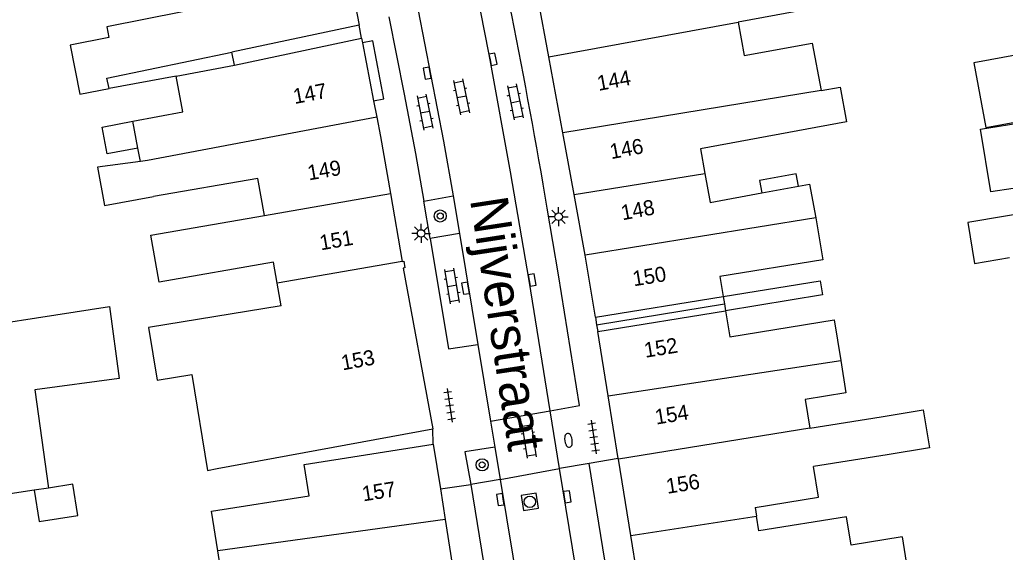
# Model space of a CAD drawing. Extents: x 132998 to 136004, y 396998 to 398512.
# Drawn here: x 134339.3 to 134404.5, y 397188.9 to 397224 of the extents above; entities that cross this region are included whole.
import ezdxf

# ---------------------------------------------------------------- set-up
doc = ezdxf.new("R2010")
doc.units = 0
for name, color, linetype in [('gg-afsc-erfafscheiding', 7, 'Continuous'), ('gg-afsc-hekwerk', 7, 'Continuous'), ('gg-anno-huisnummerreeks BGT', 7, 'Continuous'), ('gg-anno-openbare ruimte label', 7, 'Continuous'), ('gg-bbg-bijgebouw', 7, 'Continuous'), ('gg-bbg-gedigitaliseerde bebouwing', 7, 'Continuous'), ('gg-bbg-gedigitaliseerde bebouwing onder overbouw', 7, 'Continuous'), ('gg-bbg-gedigitaliseerde bijgebouw', 7, 'Continuous'), ('gg-bbg-gedigitaliseerde overbouw', 7, 'Continuous'), ('gg-bbg-hoofdgebouw', 7, 'Continuous'), ('gg-bbg-luifel en loopbrug', 7, 'Continuous'), ('gg-bbg-pand overbouw', 7, 'Continuous'), ('gg-bbg-tussenscheiding', 7, 'Continuous'), ('gg-bbg-tussenscheiding niveau 01', 7, 'Continuous'), ('gg-knt-verharding', 7, 'Continuous'), ('gg-knt-verharding nz', 7, 'Continuous'), ('gt-bbg-plantopografie pand', 7, 'Continuous'), ('gt-grn-weggrens', 7, 'Continuous'), ('gt-symb-boom', 7, 'Continuous'), ('gt-symb-brandkraan', 7, 'Continuous'), ('gt-symb-klinker verharding', 7, 'Continuous'), ('gt-symb-kolk', 7, 'Continuous'), ('gt-symb-lichtmast', 7, 'Continuous'), ('gt-symb-rioolschacht', 7, 'Continuous'), ('gt-symb-tegel verharding', 7, 'Continuous')]:
    doc.layers.add(name, color=color, linetype=linetype)

# ---------------------------------------------------------------- blocks, each defined once
blk = doc.blocks.new('gt0-KL1')
at = {"layer": 'gt-symb-klinker verharding'}
for p, q in [((-1.15, 0.3), (1.15, 0.3)), ((-1, -0.3), (-1, 0.3)), ((-0.5, 0.3), (-0.5, 0.45)), ((0, -0.3), (0, 0.3)), ((0.5, 0.3), (0.5, 0.45)), ((1, -0.3), (1, 0.3)), ((-1.15, -0.3), (1.15, -0.3)), ((-0.5, -0.45), (-0.5, -0.3)), ((0.5, -0.45), (0.5, -0.3))]:
    blk.add_line(p, q, dxfattribs=at)
blk = doc.blocks.new('gt0-RS')
at = {"layer": 'gt-symb-rioolschacht'}
blk.add_lwpolyline([(-0.5, -0.5), (0.5, -0.5), (0.5, 0.5), (-0.5, 0.5)], close=True, dxfattribs=at)
blk.add_circle((0, 0), 0.375, dxfattribs=at)
blk = doc.blocks.new('gt0-KOLK')
at = {"layer": 'gt-symb-kolk'}
blk.add_lwpolyline([(0, 0), (0.375, 0), (0.375, 0.4), (-0.375, 0.4), (-0.375, 0), (0, 0)], dxfattribs=at)
blk = doc.blocks.new('gt0-BOOM')
at = {"layer": 'gt-symb-boom'}
for radius in [0.4, 0.2]:
    blk.add_circle((0, 0), radius, dxfattribs=at)
blk = doc.blocks.new('gt0-BR')
at = {"layer": 'gt-symb-brandkraan'}
for centre, radius, start, end in [((-0.244, 0), 0.206, 107.56694, 252.43307), ((0.599, -2.664), 3, 106.89205, 107.56694), ((0, -0.691), 0.938, 73.10799, 106.89205), ((-0.599, -2.664), 3, 72.43309, 73.10799), ((0.244, 0), 0.206, 287.56695, 72.43309), ((0.599, 2.664), 3, 252.43307, 253.10797), ((0, 0.691), 0.938, 253.10797, 286.89206), ((-0.599, 2.664), 3, 286.89206, 287.56695)]:
    blk.add_arc(centre, radius, start, end, dxfattribs=at)
blk = doc.blocks.new('gt0-TEG1')
at = {"layer": 'gt-symb-tegel verharding'}
for p, q in [((-1.125, 0), (1.125, 0)), ((-0.9, -0.25), (-0.9, 0.25)), ((-0.45, -0.25), (-0.45, 0.25)), ((0, -0.25), (0, 0.25)), ((0.45, -0.25), (0.45, 0.25)), ((0.9, -0.25), (0.9, 0.25))]:
    blk.add_line(p, q, dxfattribs=at)
blk = doc.blocks.new('gt0-LMAST')
at = {"layer": 'gt-symb-lichtmast'}
for p, q in [((-0.182, 0.173), (-0.447, 0.438)), ((-0.005, 0.246), (-0.005, 0.621)), ((0.172, 0.173), (0.437, 0.438)), ((-0.255, -0.004), (-0.63, -0.004)), ((-0.182, -0.181), (-0.447, -0.446)), ((-0.005, -0.254), (-0.005, -0.629)), ((0.437, -0.446), (0.172, -0.181)), ((0.245, -0.004), (0.62, -0.004))]:
    blk.add_line(p, q, dxfattribs=at)
blk.add_circle((-0.005, -0.004), 0.25, dxfattribs=at)

msp = doc.modelspace()

# ---------------------------------------------------------------- linework, layer by layer
at = {"layer": 'gg-afsc-erfafscheiding'}
msp.add_line((134349.662, 397220.302), (134345.237, 397219.502), dxfattribs=at)
msp.add_lwpolyline([(134385.835, 397205.757), (134392.25, 397206.796), (134392.403, 397205.853), (134385.988, 397204.815)], dxfattribs=at)
at = {"layer": 'gg-afsc-hekwerk'}
msp.add_line((134366.67, 397196), (134366.64, 397197.01), dxfattribs=at)
at = {"layer": 'gg-bbg-bijgebouw'}
msp.add_lwpolyline([(134340.289, 397192.949), (134330.48, 397191.454), (134328.663, 397202.198), (134328.612, 397202.521)], dxfattribs=at)
at = {"layer": 'gg-bbg-gedigitaliseerde bebouwing'}
for p, q in [((134391.726, 397222.498), (134392.303, 397219.368)), ((134349.662, 397220.302), (134353.523, 397221.03)), ((134392.303, 397219.368), (134393.575, 397219.576)), ((134347.135, 397215.559), (134346.8, 397217.332)), ((134347.302, 397214.675), (134347.135, 397215.559)), ((134388.394, 397212.601), (134390.821, 397213.049)), ((134356.617, 397205.133), (134356.349, 397206.631)), ((134391.558, 397197.044), (134396.274, 397197.808)), ((134352.381, 397194.376), (134366.64, 397197.01)), ((134396.68, 397195.3), (134391.804, 397194.511)), ((134387.952, 397191.802), (134388.045, 397191.229)), ((134397.665, 397189.866), (134398.12, 397187.054)), ((134353.022, 397185.141), (134352.42, 397188.948))]:
    msp.add_line(p, q, dxfattribs=at)
for points in [[(134391.905, 397227.855), (134392.446, 397224.925), (134386.817, 397223.886)], [(134352.079, 397227.393), (134352.545, 397225.039), (134345.089, 397223.564), (134345.227, 397222.867), (134342.657, 397222.359), (134343.297, 397219.122), (134345.237, 397219.502)], [(134386.817, 397223.886), (134387.227, 397221.668), (134391.726, 397222.498)], [(134345.237, 397219.502), (134345.092, 397220.18), (134353.356, 397221.896)], [(134346.8, 397217.332), (134350.105, 397217.957), (134349.662, 397220.302)], [(134393.575, 397219.576), (134393.998, 397217.288), (134384.332, 397215.502), (134384.631, 397213.885)], [(134347.302, 397214.675), (134344.471, 397214.291), (134344.927, 397211.776), (134348.174, 397212.366)], [(134384.631, 397213.885), (134384.984, 397211.971), (134388.394, 397212.601)], [(134355.5, 397211.109), (134355.076, 397213.56), (134348.174, 397212.366)], [(134390.821, 397213.049), (134391.551, 397213.184), (134391.963, 397210.957)], [(134348.545, 397206.703), (134348.006, 397209.811), (134355.5, 397211.109)], [(134391.963, 397210.957), (134392.413, 397208.178), (134385.621, 397207.078), (134385.835, 397205.757)], [(134356.349, 397206.631), (134356.101, 397208.011), (134348.545, 397206.703)], [(134356.617, 397205.133), (134347.839, 397203.712), (134348.403, 397200.228), (134350.707, 397200.601), (134351.734, 397194.257), (134352.381, 397194.376)], [(134385.988, 397204.815), (134386.267, 397203.091), (134393.172, 397204.209), (134393.607, 397201.525)], [(134393.607, 397201.525), (134393.953, 397199.385), (134391.249, 397198.947), (134391.558, 397197.044)], [(134396.274, 397197.808), (134399.067, 397198.267), (134399.479, 397195.76), (134396.68, 397195.3)], [(134352.42, 397188.948), (134352.008, 397191.557), (134358.469, 397192.577), (134358.142, 397194.652), (134366.67, 397196)], [(134387.952, 397191.802), (134392.136, 397192.49), (134391.804, 397194.511)], [(134397.665, 397189.866), (134394.288, 397189.319), (134393.985, 397191.194), (134388.202, 397190.258), (134388.045, 397191.229)]]:
    msp.add_lwpolyline(points, dxfattribs=at)
at = {"layer": 'gg-bbg-gedigitaliseerde bebouwing onder overbouw'}
for p, q in [((134361.762, 397223.686), (134353.356, 397221.896)), ((134353.523, 397221.03), (134361.928, 397222.822)), ((134377.384, 397204.389), (134385.835, 397205.757)), ((134377.537, 397203.447), (134385.988, 397204.815))]:
    msp.add_line(p, q, dxfattribs=at)
at = {"layer": 'gg-bbg-gedigitaliseerde bijgebouw'}
for points in [[(134409.21, 397211.863), (134402, 397210.633), (134402.46, 397207.935), (134404.77, 397208.323)], [(134333.325, 397203.251), (134345.253, 397205.098), (134345.909, 397200.343), (134340.335, 397199.575), (134341.228, 397193.092)], [(134340.289, 397192.949), (134340.616, 397190.881), (134343.173, 397191.285), (134342.848, 397193.341), (134341.228, 397193.092)]]:
    msp.add_lwpolyline(points, dxfattribs=at)
at = {"layer": 'gg-bbg-gedigitaliseerde overbouw'}
for p, q in [((134353.523, 397221.03), (134353.356, 397221.896)), ((134385.835, 397205.757), (134385.916, 397205.258)), ((134385.916, 397205.258), (134385.988, 397204.815))]:
    msp.add_line(p, q, dxfattribs=at)
at = {"layer": 'gg-bbg-hoofdgebouw'}
for p, q in [((134374.301, 397221.59), (134373.395, 397226.499)), ((134361.364, 397225.75), (134361.762, 397223.686)), ((134361.928, 397222.822), (134361.986, 397222.523)), ((134361.986, 397222.523), (134362.723, 397218.693)), ((134375.228, 397216.569), (134374.301, 397221.59)), ((134362.723, 397218.693), (134362.933, 397217.6)), ((134375.981, 397212.493), (134375.228, 397216.569)), ((134363.832, 397212.552), (134364.61, 397208.06)), ((134376.72, 397208.49), (134375.981, 397212.493)), ((134377.384, 397204.389), (134376.72, 397208.49)), ((134378.227, 397199.185), (134377.537, 397203.447)), ((134378.897, 397195.043), (134378.227, 397199.185)), ((134366.67, 397196), (134367.138, 397193.033)), ((134378.905, 397194.996), (134378.897, 397195.043)), ((134379.72, 397189.96), (134378.905, 397194.996)), ((134367.138, 397193.033), (134367.456, 397191.02)), ((134367.456, 397191.02), (134368.241, 397186.05)), ((134380.614, 397184.437), (134379.72, 397189.96))]:
    msp.add_line(p, q, dxfattribs=at)
for points in [[(134362.933, 397217.6), (134363.18, 397216.32), (134363.832, 397212.552)], [(134364.61, 397208.06), (134364.72, 397208.08), (134364.79, 397207.64), (134364.68, 397207.62), (134366.64, 397197.01)]]:
    msp.add_lwpolyline(points, dxfattribs=at)
at = {"layer": 'gg-bbg-luifel en loopbrug'}
for points in [[(134347.135, 397215.559), (134345.118, 397215.178), (134344.783, 397216.952), (134346.8, 397217.332)], [(134406.475, 397213.117), (134403.525, 397212.678), (134402.858, 397216.818), (134405.868, 397217.302)], [(134390.821, 397213.049), (134390.671, 397213.864), (134388.244, 397213.415), (134388.394, 397212.601)]]:
    msp.add_lwpolyline(points, dxfattribs=at)
at = {"layer": 'gg-bbg-pand overbouw'}
for p, q in [((134361.928, 397222.822), (134361.762, 397223.686)), ((134377.384, 397204.389), (134377.465, 397203.89)), ((134377.465, 397203.89), (134377.537, 397203.447))]:
    msp.add_line(p, q, dxfattribs=at)
at = {"layer": 'gg-bbg-tussenscheiding'}
for p, q in [((134374.301, 397221.59), (134386.817, 397223.886)), ((134392.303, 397219.368), (134375.228, 397216.569)), ((134375.981, 397212.493), (134384.631, 397213.885)), ((134355.5, 397211.109), (134363.832, 397212.552)), ((134391.963, 397210.957), (134376.72, 397208.49)), ((134364.61, 397208.06), (134356.349, 397206.631)), ((134378.227, 397199.185), (134393.607, 397201.525)), ((134391.558, 397197.044), (134378.905, 397194.996)), ((134341.228, 397193.092), (134340.289, 397192.949)), ((134379.72, 397189.96), (134388.045, 397191.229)), ((134367.456, 397191.02), (134352.42, 397188.948))]:
    msp.add_line(p, q, dxfattribs=at)
msp.add_lwpolyline([(134362.933, 397217.6), (134347.781, 397214.74), (134347.302, 397214.675)], dxfattribs=at)
at = {"layer": 'gg-bbg-tussenscheiding niveau 01'}
msp.add_line((134377.465, 397203.89), (134385.916, 397205.258), dxfattribs=at)
at = {"layer": 'gg-knt-verharding'}
for p, q in [((134366.034, 397212.043), (134367.986, 397212.395)), ((134366.453, 397209.587), (134366.034, 397212.043)), ((134367.986, 397212.395), (134368.402, 397209.924)), ((134368.402, 397209.924), (134366.453, 397209.587)), ((134369.608, 397202.579), (134370.449, 397197.51)), ((134370.449, 397197.51), (134374.388, 397198.202)), ((134375.017, 397194.379), (134374.388, 397198.202)), ((134370.449, 397197.51), (134370.73, 397195.792)), ((134370.73, 397195.792), (134371.083, 397193.664)), ((134371.083, 397193.664), (134375.017, 397194.379)), ((134376.966, 397194.713), (134375.017, 397194.379)), ((134371.083, 397193.664), (134369.145, 397193.333))]:
    msp.add_line(p, q, dxfattribs=at)
for points in [[(134363.734, 397224.236), (134364.74, 397219.118), (134365.487, 397215.198), (134366.034, 397212.043)], [(134362.723, 397218.693), (134363.408, 397218.825), (134362.666, 397222.654), (134361.986, 397222.523)], [(134374.388, 397198.202), (134376.331, 397198.546), (134374.939, 397207.187), (134374.205, 397211.584)], [(134366.453, 397209.587), (134367.664, 397202.284), (134369.608, 397202.579)], [(134370.73, 397195.792), (134368.764, 397195.479), (134369.145, 397193.333)], [(134383.543, 397139.77), (134385.462, 397140.039), (134384.783, 397144.676), (134381.83, 397164.456), (134379.297, 397180.444), (134376.966, 397194.713)], [(134369.145, 397193.333), (134369.992, 397188.168), (134370.969, 397182.058)]]:
    msp.add_lwpolyline(points, dxfattribs=at)
msp.add_arc((133949.256, 397139.964), 430.942, 9.56659, 13.01952, dxfattribs=at)
at = {"layer": 'gg-knt-verharding nz'}
msp.add_line((134368.402, 397209.924), (134369.608, 397202.579), dxfattribs=at)
for points in [[(134365.671, 397224.653), (134367.35, 397216.018), (134367.986, 397212.395)], [(134374.388, 397198.202), (134373.009, 397206.806), (134371.765, 397213.994), (134370.424, 397221.396)], [(134383.543, 397139.77), (134382.816, 397144.393), (134379.855, 397164.277), (134377.367, 397180.012), (134375.017, 397194.379)], [(134371.083, 397193.664), (134371.933, 397188.6), (134372.935, 397182.374)]]:
    msp.add_lwpolyline(points, dxfattribs=at)
msp.add_arc((134001.559, 397151.023), 375.517, 10.80117, 13.04361, dxfattribs=at)
at = {"layer": 'gt-bbg-plantopografie pand'}
msp.add_lwpolyline([(134407.326, 397222.099), (134402.409, 397221.19), (134403.199, 397216.913), (134408.116, 397217.821), (134407.326, 397222.099)], dxfattribs=at)
at = {"layer": 'gt-grn-weggrens'}
for p, q in [((134378.897, 397195.043), (134376.966, 397194.713)), ((134367.138, 397193.033), (134369.145, 397193.333))]:
    msp.add_line(p, q, dxfattribs=at)

# ---------------------------------------------------------------- block references
at = {"layer": 'gt-symb-boom'}
for p in [(134367.13, 397211.072), (134369.9, 397194.63)]:
    msp.add_blockref('gt0-BOOM', p, dxfattribs=at)
at = {"layer": 'gt-symb-brandkraan', "rotation": 98.9726266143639}
msp.add_blockref('gt0-BR', (134375.606, 397196.248), dxfattribs=at)
at = {"layer": 'gt-symb-klinker verharding'}
for p, rotation in [((134368.539, 397218.955), -78.52151796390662), ((134372.089, 397218.617), -78.52151796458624), ((134366.116, 397217.941), -78.52151796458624), ((134367.919, 397206.446), 99.44347491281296), ((134372.991, 397196.247), -81.02737338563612)]:
    msp.add_blockref('gt0-KL1', p, dxfattribs=dict(at, rotation=rotation))
at = {"layer": 'gt-symb-kolk'}
for p, rotation in [((134370.424, 397221.396), -78.8136707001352), ((134366.465, 397220.547), 100.65836150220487), ((134368.995, 397206.331), 99.3210607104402), ((134373.009, 397206.806), -80.90519501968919), ((134371.299, 397192.362), 98.62422873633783), ((134375.331, 397192.486), -80.73547601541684)]:
    msp.add_blockref('gt0-KOLK', p, dxfattribs=dict(at, rotation=rotation))
at = {"layer": 'gt-symb-lichtmast'}
for p in [(134374.962, 397211.03), (134365.87, 397209.923)]:
    msp.add_blockref('gt0-LMAST', p, dxfattribs=at)
at = {"layer": 'gt-symb-rioolschacht', "rotation": -80.73547601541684}
msp.add_blockref('gt0-RS', (134373.05, 397192.187), dxfattribs=at)
at = {"layer": 'gt-symb-tegel verharding'}
for p, rotation in [((134367.75, 397198.558), -81.48906579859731), ((134377.273, 397196.473), -81.48906580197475)]:
    msp.add_blockref('gt0-TEG1', p, dxfattribs=dict(at, rotation=rotation))

# ---------------------------------------------------------------- texts
at = {"layer": 'gg-anno-huisnummerreeks BGT'}
for s, rotation, p in [('144', 10.5, (134377.599, 397219.338)), ('147', 10.9, (134357.506, 397218.469)), ('146', 10.5, (134378.433, 397214.826)), ('149', 9.8, (134358.441, 397213.421)), ('148', 10.5, (134379.179, 397210.786)), ('151', 9.8, (134359.24, 397208.801)), ('150', 9.2, (134379.927, 397206.423)), ('152', 9.2, (134380.692, 397201.702)), ('153', 10.5, (134360.675, 397200.867)), ('154', 9.2, (134381.406, 397197.287)), ('156', 9.2, (134382.147, 397192.711)), ('157', 9, (134362.039, 397192.21))]:
    msp.add_text(s, height=1, rotation=rotation, dxfattribs=at).set_placement(p)
at = {"layer": 'gg-anno-openbare ruimte label'}
msp.add_text('Nijverstraat', height=2.5, rotation=278.7, dxfattribs=at).set_placement((134369.089, 397212.162))

doc.saveas('drawing.dxf')
